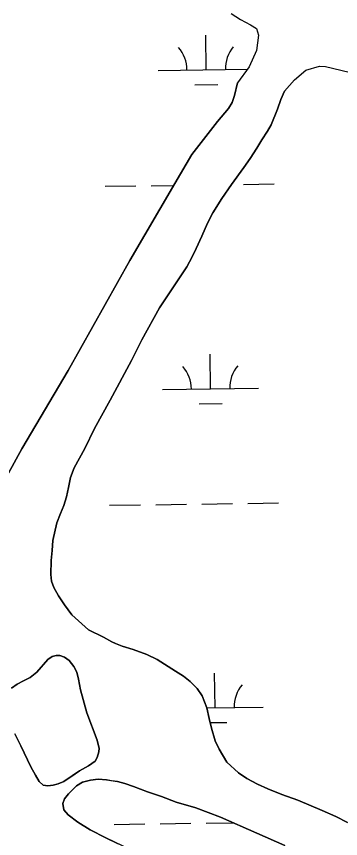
# Model space of a CAD drawing. Extents: x 3767014 to 3805179, y 361544 to 387384.
# Drawn here: x 3783747 to 3784085, y 369890 to 370748 of the extents above; entities that cross this region are included whole.
import ezdxf

# ---------------------------------------------------------------- set-up
doc = ezdxf.new("R2010")
doc.units = 0
doc.layers.add('V-TOPO-SHOR', color=7, linetype='Continuous')
doc.layers.add('V-WETL-SWMP', color=7, linetype='Continuous')

msp = doc.modelspace()

# ---------------------------------------------------------------- linework, layer by layer
at = {"layer": 'V-TOPO-SHOR'}
for points in [[(3783970.897, 370750.879), (3783980.605, 370744.581), (3783991.281, 370738.894), (3783997.546, 370734.912), (3783999.602, 370728.174), (3783997.276, 370711.997), (3783989.833, 370694.997), (3783977.627, 370678.439)], [(3784036.927, 370681.689), (3784048.642, 370691.575), (3784063.082, 370695.978), (3784069.119, 370695.505), (3784093.796, 370689.457), (3784118.839, 370685.31), (3784139.126, 370681.922), (3784160.45, 370681.693), (3784179.369, 370686.936), (3784189.282, 370688.593), (3784202.293, 370686.983), (3784220.305, 370681.744), (3784237.957, 370674.922), (3784286.615, 370660.617), (3784309.344, 370653.029), (3784333.025, 370645.417), (3784353.23, 370638.847), (3784369.031, 370634.302), (3784393.691, 370627.62), (3784413.286, 370622.02), (3784430.016, 370616.497), (3784455.133, 370602.798), (3784460.435, 370598.522)], [(3784036.927, 370681.689), (3784026.738, 370669.878), (3784022.743, 370661.061), (3784019.171, 370651.08), (3784012.82, 370634.564), (3784008.962, 370628.103), (3784003.014, 370619.043), (3783997.841, 370610.392), (3783990.665, 370599.537), (3783984.041, 370590.068), (3783971.446, 370572.516), (3783961.325, 370557.965), (3783952.005, 370542.749), (3783946.393, 370531.933), (3783940.55, 370518.664), (3783934.502, 370505.78), (3783930.505, 370497.062), (3783924.889, 370486.443), (3783896.36, 370443.814), (3783877.986, 370410.446), (3783867.351, 370388.927), (3783844.962, 370347.527), (3783828.553, 370317.835), (3783818.487, 370297.015), (3783807.424, 370277.053), (3783803.758, 370266.776), (3783801.466, 370256.434), (3783799.451, 370246.786), (3783796.639, 370237.703), (3783793.219, 370229.488), (3783789.443, 370219.795), (3783785.293, 370201.378), (3783784.38, 370190.775), (3783783.657, 370180.373), (3783783.139, 370165.669), (3783783.993, 370158.832), (3783786.405, 370152.328), (3783791.23, 370143.438), (3783797.338, 370134.086), (3783805.138, 370123.603), (3783822.473, 370107.964), (3783837.939, 370100.413), (3783846.582, 370095.533), (3783850.643, 370093.673), (3783857.367, 370091.195), (3783869.016, 370087.468), (3783883.151, 370082.329), (3783894.052, 370077.211), (3783913.164, 370064.852), (3783921.52, 370059.67), (3783928.414, 370054.257), (3783935.645, 370046.991), (3783940.933, 370039.09), (3783945.648, 370026.669), (3783948.177, 370015.565), (3783950.481, 370005.531), (3783954.431, 369992.308), (3783958.562, 369983.692), (3783966.343, 369970.072), (3783978.569, 369958.915), (3783987.435, 369952.961), (3783998.451, 369947.063), (3784009.152, 369942.234), (3784023.697, 369936.323), (3784040.294, 369930.562), (3784065.929, 369919.833), (3784079.994, 369913.521), (3784092.104, 369907.06)], [(3783679.068, 370164.456), (3783685.205, 370176.691), (3783722.864, 370242.27), (3783753.058, 370296.89), (3783801.1, 370378.399), (3783865.462, 370493.125), (3783912.165, 370573.327), (3783930.028, 370603.646), (3783956.899, 370638.005), (3783968.215, 370651.802), (3783971.981, 370657.969), (3783974.541, 370665.379), (3783977.627, 370678.439)], [(3783831.318, 369992.967), (3783820.543, 370021.53), (3783814.227, 370045.463), (3783811.979, 370056.564), (3783810.115, 370064.02), (3783807.006, 370069.968), (3783802.316, 370075.972), (3783797.391, 370079.601), (3783792.414, 370081.158), (3783788.56, 370081.359), (3783784.636, 370080.374), (3783779.876, 370077.195), (3783768.651, 370063.983), (3783761.58, 370058.478), (3783754.559, 370054.95), (3783748.13, 370051.433), (3783742.212, 370047.239)], [(3783745.558, 369999.637), (3783751.989, 369987.159), (3783762.401, 369965.301), (3783767.058, 369956.629), (3783770.873, 369950.01), (3783775.113, 369946.264), (3783780.073, 369945.302), (3783785.58, 369946.228), (3783790.776, 369947.639), (3783796.84, 369949.961), (3783803.928, 369954.776), (3783813.15, 369961.125), (3783822.305, 369966.187), (3783829.188, 369971.295), (3783831.463, 369975.102), (3783833.096, 369980.968), (3783833.397, 369984.824), (3783832.848, 369987.083), (3783831.318, 369992.967)], [(3784026.939, 369883.276), (3783997.89, 369896.185), (3783959.769, 369912.716), (3783934.357, 369922.356), (3783913.672, 369928.363), (3783898.423, 369934.206), (3783883.788, 369939.174), (3783869.333, 369944.839), (3783860.377, 369947.68), (3783852.523, 369949.855), (3783846.479, 369950.793), (3783841.028, 369951.644), (3783832.424, 369952.222), (3783824.644, 369951.438), (3783816.206, 369949.353), (3783809.982, 369945.546), (3783801.7, 369937.048), (3783797.385, 369931.908), (3783795.828, 369926.933), (3783796.875, 369920.542), (3783801.348, 369915.319), (3783811.117, 369907.565), (3783824.054, 369899.394), (3783840.448, 369891.21), (3783853.434, 369885.015)]]:
    msp.add_lwpolyline(points, dxfattribs=at)
at = {"layer": 'V-WETL-SWMP'}
for p, q in [((3783944.967, 370692.082), (3783944.467, 370728.079)), ((3783894.971, 370691.388), (3783988.127, 370692.682)), ((3783933.182, 370676.486), (3783957.18, 370676.819)), ((3783839.801, 370570.539), (3783871.798, 370570.983)), ((3783887.796, 370571.206), (3783911.117, 370571.53)), ((3783983.787, 370572.539), (3784015.784, 370572.983)), ((3783949.587, 370359.439), (3783949.087, 370395.436)), ((3783899.592, 370358.745), (3783999.583, 370360.134)), ((3783937.803, 370343.843), (3783961.801, 370344.177)), ((3783844.421, 370237.896), (3783876.418, 370238.34)), ((3783892.417, 370238.563), (3783924.414, 370239.007)), ((3783940.412, 370239.229), (3783972.409, 370239.674)), ((3783988.408, 370239.896), (3784020.404, 370240.341)), ((3783954.208, 370026.796), (3783953.708, 370062.793)), ((3783945.645, 370026.678), (3784004.203, 370027.491)), ((3783949.157, 370011.294), (3783966.421, 370011.534)), ((3783849.042, 369905.253), (3783881.039, 369905.697)), ((3783897.038, 369905.92), (3783929.035, 369906.364)), ((3783945.033, 369906.586), (3783973.009, 369906.975))]:
    msp.add_line(p, q, dxfattribs=at)
for points in [[(3783970.897, 370750.879), (3783980.604, 370744.58), (3783991.282, 370738.893), (3783997.546, 370734.912), (3783999.602, 370728.174), (3783997.275, 370711.997), (3783989.834, 370694.997), (3783977.628, 370678.438), (3783974.541, 370665.378), (3783971.981, 370657.968), (3783968.215, 370651.802), (3783956.899, 370638.005), (3783930.027, 370603.645), (3783912.164, 370573.328), (3783865.462, 370493.125), (3783801.099, 370378.399), (3783753.058, 370296.89), (3783722.865, 370242.27)], [(3784036.927, 370681.688), (3784048.642, 370691.574), (3784063.082, 370695.977), (3784069.119, 370695.504), (3784093.795, 370689.457)], [(3784092.105, 369907.06), (3784079.995, 369913.52), (3784065.929, 369919.833), (3784040.294, 369930.563), (3784023.696, 369936.324), (3784009.151, 369942.234), (3783998.452, 369947.063), (3783987.434, 369952.962), (3783978.569, 369958.914), (3783966.343, 369970.073), (3783958.562, 369983.692), (3783954.431, 369992.308), (3783950.48, 370005.532), (3783948.176, 370015.565), (3783945.648, 370026.669), (3783940.934, 370039.091), (3783935.645, 370046.992), (3783928.413, 370054.258), (3783921.52, 370059.671), (3783913.164, 370064.852), (3783894.052, 370077.212), (3783883.15, 370082.33), (3783869.016, 370087.467), (3783857.366, 370091.195), (3783850.643, 370093.674), (3783846.581, 370095.533), (3783837.939, 370100.413), (3783822.472, 370107.965), (3783805.139, 370123.602), (3783797.338, 370134.086), (3783791.23, 370143.437), (3783786.406, 370152.329), (3783783.993, 370158.832), (3783783.138, 370165.668), (3783783.657, 370180.374), (3783784.379, 370190.775), (3783785.293, 370201.377), (3783789.442, 370219.796), (3783793.219, 370229.489), (3783796.64, 370237.704), (3783799.452, 370246.785), (3783801.467, 370256.434), (3783803.758, 370266.776), (3783807.423, 370277.054), (3783818.488, 370297.016), (3783828.553, 370317.835), (3783844.962, 370347.528), (3783867.35, 370388.928), (3783877.986, 370410.446), (3783896.361, 370443.813), (3783924.89, 370486.442), (3783930.505, 370497.061), (3783934.502, 370505.78), (3783940.55, 370518.663), (3783946.394, 370531.934), (3783952.004, 370542.749), (3783961.326, 370557.966), (3783971.447, 370572.517), (3783984.042, 370590.068), (3783990.665, 370599.538), (3783997.841, 370610.392), (3784003.015, 370619.042), (3784008.962, 370628.102), (3784012.819, 370634.564), (3784019.17, 370651.08), (3784022.743, 370661.061), (3784026.738, 370669.878), (3784036.927, 370681.688)], [(3783742.211, 370047.239), (3783748.13, 370051.433), (3783754.559, 370054.949), (3783761.58, 370058.479), (3783768.651, 370063.984), (3783779.876, 370077.195), (3783784.635, 370080.373), (3783788.56, 370081.358), (3783792.415, 370081.157), (3783797.39, 370079.602), (3783802.317, 370075.972), (3783807.007, 370069.967), (3783810.115, 370064.021), (3783811.978, 370056.564), (3783814.227, 370045.463), (3783820.544, 370021.53), (3783831.319, 369992.968), (3783833.396, 369984.825), (3783833.096, 369980.968), (3783831.464, 369975.102), (3783829.189, 369971.295), (3783822.305, 369966.188), (3783813.15, 369961.125), (3783796.84, 369949.961), (3783790.776, 369947.639), (3783785.579, 369946.227), (3783780.073, 369945.301), (3783775.113, 369946.265), (3783770.874, 369950.011), (3783767.057, 369956.63), (3783762.4, 369965.301), (3783751.988, 369987.159), (3783745.559, 369999.637)], [(3783866.52, 369878.822), (3783840.447, 369891.21), (3783824.054, 369899.394), (3783811.116, 369907.565), (3783801.348, 369915.32), (3783796.875, 369920.541), (3783795.829, 369926.933), (3783797.384, 369931.907), (3783801.7, 369937.049), (3783809.981, 369945.546), (3783816.205, 369949.353), (3783824.644, 369951.437), (3783832.424, 369952.222), (3783841.028, 369951.644), (3783852.524, 369949.855), (3783860.377, 369947.68), (3783869.333, 369944.84), (3783883.788, 369939.175), (3783898.423, 369934.205), (3783913.673, 369928.362), (3783934.356, 369922.357), (3783959.769, 369912.717), (3783997.891, 369896.184), (3784026.939, 369883.277)]]:
    msp.add_lwpolyline(points, dxfattribs=at)
for centre, start, end in [((3783889.722, 370691.79), 0.024037, 41.567696), ((3784000.198, 370693.324), 140.024034, 181.567693), ((3783894.343, 370359.147), 0.024037, 41.567696), ((3784004.818, 370360.681), 140.024034, 181.567693), ((3784009.439, 370028.039), 140.024034, 181.567693)]:
    msp.add_arc(centre, 35.246, start, end, dxfattribs=at)

doc.saveas('drawing.dxf')
